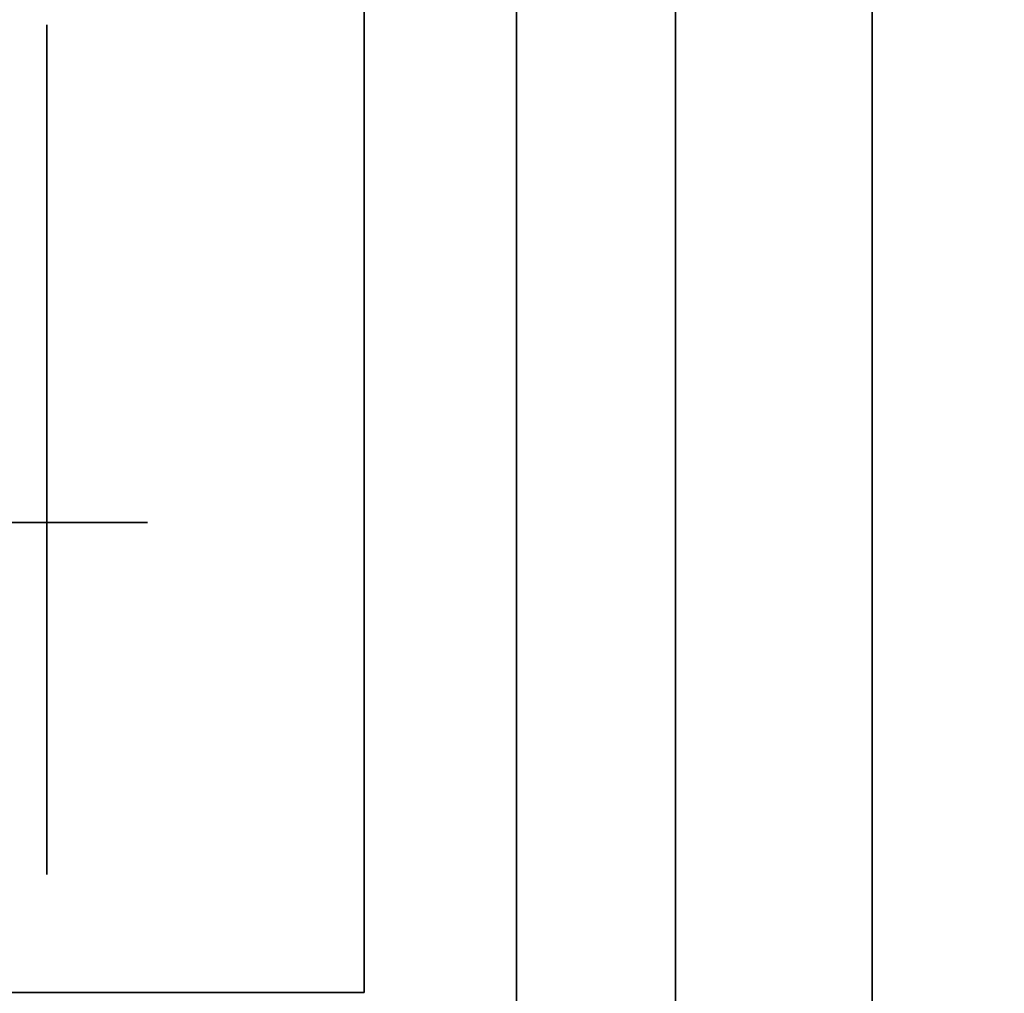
# Model space of a CAD drawing. Extents: x -1299 to -1246.9, y 2743.7 to 2747.9.
# Tile 461 of 1056: x -1285.019 to -1284.988, y 2747.8413 to 2747.872. Entities that reach past the tile are written whole.
import ezdxf

# ---------------------------------------------------------------- set-up
doc = ezdxf.new("R2010")
doc.units = 0
doc.header["$LTSCALE"] = 150
doc.header["$MEASUREMENT"] = 0
doc.layers.add('3DFACE_BOLT', color=7, linetype='CONTINUOUS')
doc.layers.add('3DFACE_SHAPE', color=7, linetype='CONTINUOUS')

msp = doc.modelspace()

# ---------------------------------------------------------------- linework, layer by layer
at = {"layer": '3DFACE_BOLT', "color": 1}
for points, invisible_edges in [([(-1285.018119, 2747.865136, 0.056417), (-1285.018119, 2747.871824, 0.068), (-1285.008119, 2747.865136, 0.056417)], 14), ([(-1285.008119, 2747.865136, 0.056417), (-1285.018119, 2747.871824, 0.068), (-1285.008119, 2747.871824, 0.068)], 3), ([(-1285.018119, 2747.871824, 0.068), (-1285.018119, 2747.865136, 0.079583), (-1285.008119, 2747.871824, 0.068)], 14), ([(-1285.008119, 2747.871824, 0.068), (-1285.018119, 2747.865136, 0.079583), (-1285.008119, 2747.865136, 0.079583)], 3), ([(-1285.018119, 2747.865136, 0.079583), (-1285.018119, 2747.871824, 0.068), (-1285.018119, 2747.865136, 0.056417)], 12), ([(-1285.018119, 2747.865136, 0.126417), (-1285.018119, 2747.871824, 0.138), (-1285.008119, 2747.865136, 0.126417)], 14), ([(-1285.008119, 2747.865136, 0.126417), (-1285.018119, 2747.871824, 0.138), (-1285.008119, 2747.871824, 0.138)], 3), ([(-1285.018119, 2747.871824, 0.138), (-1285.018119, 2747.865136, 0.149583), (-1285.008119, 2747.871824, 0.138)], 14), ([(-1285.008119, 2747.871824, 0.138), (-1285.018119, 2747.865136, 0.149583), (-1285.008119, 2747.865136, 0.149583)], 3), ([(-1285.018119, 2747.865136, 0.149583), (-1285.018119, 2747.871824, 0.138), (-1285.018119, 2747.865136, 0.126417)], 12), ([(-1285.008119, 2747.865136, 0.056417), (-1285.008119, 2747.871824, 0.068), (-1285.008119, 2747.865136, 0.079583)], 12), ([(-1285.008119, 2747.865136, 0.126417), (-1285.008119, 2747.871824, 0.138), (-1285.008119, 2747.865136, 0.149583)], 12), ([(-1285.008119, 2747.866057, 0.065528), (-1285.008119, 2747.866449, 0.068), (-1284.958119, 2747.866057, 0.065528)], 14), ([(-1284.958119, 2747.866057, 0.065528), (-1285.008119, 2747.866449, 0.068), (-1284.958119, 2747.866449, 0.068)], 3), ([(-1285.008119, 2747.866449, 0.068), (-1285.008119, 2747.866057, 0.070472), (-1284.958119, 2747.866449, 0.068)], 14), ([(-1284.958119, 2747.866449, 0.068), (-1285.008119, 2747.866057, 0.070472), (-1284.958119, 2747.866057, 0.070472)], 3), ([(-1285.008119, 2747.866057, 0.070472), (-1285.008119, 2747.866449, 0.068), (-1285.008119, 2747.866057, 0.065528)], 12), ([(-1285.008119, 2747.866057, 0.135528), (-1285.008119, 2747.866449, 0.138), (-1284.958119, 2747.866057, 0.135528)], 14), ([(-1284.958119, 2747.866057, 0.135528), (-1285.008119, 2747.866449, 0.138), (-1284.958119, 2747.866449, 0.138)], 3), ([(-1285.008119, 2747.866449, 0.138), (-1285.008119, 2747.866057, 0.140472), (-1284.958119, 2747.866449, 0.138)], 14), ([(-1284.958119, 2747.866449, 0.138), (-1285.008119, 2747.866057, 0.140472), (-1284.958119, 2747.866057, 0.140472)], 3), ([(-1285.008119, 2747.866057, 0.140472), (-1285.008119, 2747.866449, 0.138), (-1285.008119, 2747.866057, 0.135528)], 12), ([(-1285.008119, 2747.864921, 0.063298), (-1285.008119, 2747.866057, 0.065528), (-1284.958119, 2747.864921, 0.063298)], 14), ([(-1284.958119, 2747.864921, 0.063298), (-1285.008119, 2747.866057, 0.065528), (-1284.958119, 2747.866057, 0.065528)], 3), ([(-1285.008119, 2747.866057, 0.070472), (-1285.008119, 2747.864921, 0.072702), (-1284.958119, 2747.866057, 0.070472)], 14), ([(-1284.958119, 2747.866057, 0.070472), (-1285.008119, 2747.864921, 0.072702), (-1284.958119, 2747.864921, 0.072702)], 3), ([(-1285.008119, 2747.864921, 0.072702), (-1285.008119, 2747.866057, 0.070472), (-1285.008119, 2747.864921, 0.063298)], 14), ([(-1285.008119, 2747.864921, 0.063298), (-1285.008119, 2747.866057, 0.070472), (-1285.008119, 2747.866057, 0.065528)], 3), ([(-1285.008119, 2747.864921, 0.133298), (-1285.008119, 2747.866057, 0.135528), (-1284.958119, 2747.864921, 0.133298)], 14), ([(-1284.958119, 2747.864921, 0.133298), (-1285.008119, 2747.866057, 0.135528), (-1284.958119, 2747.866057, 0.135528)], 3), ([(-1285.008119, 2747.866057, 0.140472), (-1285.008119, 2747.864921, 0.142702), (-1284.958119, 2747.866057, 0.140472)], 14), ([(-1284.958119, 2747.866057, 0.140472), (-1285.008119, 2747.864921, 0.142702), (-1284.958119, 2747.864921, 0.142702)], 3), ([(-1285.008119, 2747.864921, 0.142702), (-1285.008119, 2747.866057, 0.140472), (-1285.008119, 2747.864921, 0.133298)], 14), ([(-1285.008119, 2747.864921, 0.133298), (-1285.008119, 2747.866057, 0.140472), (-1285.008119, 2747.866057, 0.135528)], 3), ([(-1285.018119, 2747.851761, 0.056417), (-1285.018119, 2747.865136, 0.056417), (-1285.008119, 2747.851761, 0.056417)], 14), ([(-1285.008119, 2747.851761, 0.056417), (-1285.018119, 2747.865136, 0.056417), (-1285.008119, 2747.865136, 0.056417)], 3), ([(-1285.018119, 2747.865136, 0.079583), (-1285.018119, 2747.851761, 0.079583), (-1285.008119, 2747.865136, 0.079583)], 14), ([(-1285.008119, 2747.865136, 0.079583), (-1285.018119, 2747.851761, 0.079583), (-1285.008119, 2747.851761, 0.079583)], 3), ([(-1285.018119, 2747.851761, 0.079583), (-1285.018119, 2747.865136, 0.079583), (-1285.018119, 2747.851761, 0.056417)], 14), ([(-1285.018119, 2747.851761, 0.056417), (-1285.018119, 2747.865136, 0.079583), (-1285.018119, 2747.865136, 0.056417)], 3), ([(-1285.018119, 2747.851761, 0.126417), (-1285.018119, 2747.865136, 0.126417), (-1285.008119, 2747.851761, 0.126417)], 14), ([(-1285.008119, 2747.851761, 0.126417), (-1285.018119, 2747.865136, 0.126417), (-1285.008119, 2747.865136, 0.126417)], 3), ([(-1285.018119, 2747.865136, 0.149583), (-1285.018119, 2747.851761, 0.149583), (-1285.008119, 2747.865136, 0.149583)], 14), ([(-1285.008119, 2747.865136, 0.149583), (-1285.018119, 2747.851761, 0.149583), (-1285.008119, 2747.851761, 0.149583)], 3), ([(-1285.018119, 2747.851761, 0.149583), (-1285.018119, 2747.865136, 0.149583), (-1285.018119, 2747.851761, 0.126417)], 14), ([(-1285.018119, 2747.851761, 0.126417), (-1285.018119, 2747.865136, 0.149583), (-1285.018119, 2747.865136, 0.126417)], 3), ([(-1285.008119, 2747.851761, 0.056417), (-1285.008119, 2747.865136, 0.056417), (-1285.008119, 2747.851761, 0.079583)], 14), ([(-1285.008119, 2747.851761, 0.079583), (-1285.008119, 2747.865136, 0.056417), (-1285.008119, 2747.865136, 0.079583)], 3), ([(-1285.008119, 2747.851761, 0.126417), (-1285.008119, 2747.865136, 0.126417), (-1285.008119, 2747.851761, 0.149583)], 14), ([(-1285.008119, 2747.851761, 0.149583), (-1285.008119, 2747.865136, 0.126417), (-1285.008119, 2747.865136, 0.149583)], 3), ([(-1285.008119, 2747.863151, 0.061528), (-1285.008119, 2747.864921, 0.063298), (-1284.958119, 2747.863151, 0.061528)], 14), ([(-1284.958119, 2747.863151, 0.061528), (-1285.008119, 2747.864921, 0.063298), (-1284.958119, 2747.864921, 0.063298)], 3), ([(-1285.008119, 2747.864921, 0.072702), (-1285.008119, 2747.863151, 0.074472), (-1284.958119, 2747.864921, 0.072702)], 14), ([(-1284.958119, 2747.864921, 0.072702), (-1285.008119, 2747.863151, 0.074472), (-1284.958119, 2747.863151, 0.074472)], 3), ([(-1285.008119, 2747.863151, 0.074472), (-1285.008119, 2747.864921, 0.072702), (-1285.008119, 2747.863151, 0.061528)], 14), ([(-1285.008119, 2747.863151, 0.061528), (-1285.008119, 2747.864921, 0.072702), (-1285.008119, 2747.864921, 0.063298)], 3), ([(-1285.008119, 2747.863151, 0.131528), (-1285.008119, 2747.864921, 0.133298), (-1284.958119, 2747.863151, 0.131528)], 14), ([(-1284.958119, 2747.863151, 0.131528), (-1285.008119, 2747.864921, 0.133298), (-1284.958119, 2747.864921, 0.133298)], 3), ([(-1285.008119, 2747.864921, 0.142702), (-1285.008119, 2747.863151, 0.144472), (-1284.958119, 2747.864921, 0.142702)], 14), ([(-1284.958119, 2747.864921, 0.142702), (-1285.008119, 2747.863151, 0.144472), (-1284.958119, 2747.863151, 0.144472)], 3), ([(-1285.008119, 2747.863151, 0.144472), (-1285.008119, 2747.864921, 0.142702), (-1285.008119, 2747.863151, 0.131528)], 14), ([(-1285.008119, 2747.863151, 0.131528), (-1285.008119, 2747.864921, 0.142702), (-1285.008119, 2747.864921, 0.133298)], 3), ([(-1285.008119, 2747.860921, 0.060392), (-1285.008119, 2747.863151, 0.061528), (-1284.958119, 2747.860921, 0.060392)], 14), ([(-1284.958119, 2747.860921, 0.060392), (-1285.008119, 2747.863151, 0.061528), (-1284.958119, 2747.863151, 0.061528)], 3), ([(-1285.008119, 2747.863151, 0.074472), (-1285.008119, 2747.860921, 0.075608), (-1284.958119, 2747.863151, 0.074472)], 14), ([(-1284.958119, 2747.863151, 0.074472), (-1285.008119, 2747.860921, 0.075608), (-1284.958119, 2747.860921, 0.075608)], 3), ([(-1285.008119, 2747.860921, 0.075608), (-1285.008119, 2747.863151, 0.074472), (-1285.008119, 2747.860921, 0.060392)], 14), ([(-1285.008119, 2747.860921, 0.060392), (-1285.008119, 2747.863151, 0.074472), (-1285.008119, 2747.863151, 0.061528)], 3), ([(-1285.008119, 2747.860921, 0.130392), (-1285.008119, 2747.863151, 0.131528), (-1284.958119, 2747.860921, 0.130392)], 14), ([(-1284.958119, 2747.860921, 0.130392), (-1285.008119, 2747.863151, 0.131528), (-1284.958119, 2747.863151, 0.131528)], 3), ([(-1285.008119, 2747.863151, 0.144472), (-1285.008119, 2747.860921, 0.145608), (-1284.958119, 2747.863151, 0.144472)], 14), ([(-1284.958119, 2747.863151, 0.144472), (-1285.008119, 2747.860921, 0.145608), (-1284.958119, 2747.860921, 0.145608)], 3), ([(-1285.008119, 2747.860921, 0.145608), (-1285.008119, 2747.863151, 0.144472), (-1285.008119, 2747.860921, 0.130392)], 14), ([(-1285.008119, 2747.860921, 0.130392), (-1285.008119, 2747.863151, 0.144472), (-1285.008119, 2747.863151, 0.131528)], 3), ([(-1285.008119, 2747.858449, 0.06), (-1285.008119, 2747.860921, 0.060392), (-1284.958119, 2747.858449, 0.06)], 14), ([(-1284.958119, 2747.858449, 0.06), (-1285.008119, 2747.860921, 0.060392), (-1284.958119, 2747.860921, 0.060392)], 3), ([(-1285.008119, 2747.860921, 0.075608), (-1285.008119, 2747.858449, 0.076), (-1284.958119, 2747.860921, 0.075608)], 14), ([(-1284.958119, 2747.860921, 0.075608), (-1285.008119, 2747.858449, 0.076), (-1284.958119, 2747.858449, 0.076)], 3), ([(-1285.008119, 2747.858449, 0.076), (-1285.008119, 2747.860921, 0.075608), (-1285.008119, 2747.858449, 0.06)], 14), ([(-1285.008119, 2747.858449, 0.06), (-1285.008119, 2747.860921, 0.075608), (-1285.008119, 2747.860921, 0.060392)], 3), ([(-1285.008119, 2747.858449, 0.13), (-1285.008119, 2747.860921, 0.130392), (-1284.958119, 2747.858449, 0.13)], 14), ([(-1284.958119, 2747.858449, 0.13), (-1285.008119, 2747.860921, 0.130392), (-1284.958119, 2747.860921, 0.130392)], 3), ([(-1285.008119, 2747.860921, 0.145608), (-1285.008119, 2747.858449, 0.146), (-1284.958119, 2747.860921, 0.145608)], 14), ([(-1284.958119, 2747.860921, 0.145608), (-1285.008119, 2747.858449, 0.146), (-1284.958119, 2747.858449, 0.146)], 3), ([(-1285.008119, 2747.858449, 0.146), (-1285.008119, 2747.860921, 0.145608), (-1285.008119, 2747.858449, 0.13)], 14), ([(-1285.008119, 2747.858449, 0.13), (-1285.008119, 2747.860921, 0.145608), (-1285.008119, 2747.860921, 0.130392)], 3), ([(-1285.008119, 2747.855976, 0.060392), (-1285.008119, 2747.858449, 0.06), (-1284.958119, 2747.855976, 0.060392)], 14), ([(-1284.958119, 2747.855976, 0.060392), (-1285.008119, 2747.858449, 0.06), (-1284.958119, 2747.858449, 0.06)], 3), ([(-1285.008119, 2747.858449, 0.076), (-1285.008119, 2747.855976, 0.075608), (-1284.958119, 2747.858449, 0.076)], 14), ([(-1284.958119, 2747.858449, 0.076), (-1285.008119, 2747.855976, 0.075608), (-1284.958119, 2747.855976, 0.075608)], 3), ([(-1285.008119, 2747.855976, 0.075608), (-1285.008119, 2747.858449, 0.076), (-1285.008119, 2747.855976, 0.060392)], 14), ([(-1285.008119, 2747.855976, 0.060392), (-1285.008119, 2747.858449, 0.076), (-1285.008119, 2747.858449, 0.06)], 3), ([(-1285.008119, 2747.855976, 0.130392), (-1285.008119, 2747.858449, 0.13), (-1284.958119, 2747.855976, 0.130392)], 14), ([(-1284.958119, 2747.855976, 0.130392), (-1285.008119, 2747.858449, 0.13), (-1284.958119, 2747.858449, 0.13)], 3), ([(-1285.008119, 2747.858449, 0.146), (-1285.008119, 2747.855976, 0.145608), (-1284.958119, 2747.858449, 0.146)], 14), ([(-1284.958119, 2747.858449, 0.146), (-1285.008119, 2747.855976, 0.145608), (-1284.958119, 2747.855976, 0.145608)], 3), ([(-1285.008119, 2747.855976, 0.145608), (-1285.008119, 2747.858449, 0.146), (-1285.008119, 2747.855976, 0.130392)], 14), ([(-1285.008119, 2747.855976, 0.130392), (-1285.008119, 2747.858449, 0.146), (-1285.008119, 2747.858449, 0.13)], 3), ([(-1285.014944, 2747.841349, 0.068), (-1285.021631, 2747.841349, 0.056417), (-1285.014944, 2747.856149, 0.068)], 14), ([(-1285.014944, 2747.856149, 0.068), (-1285.021631, 2747.841349, 0.056417), (-1285.021631, 2747.856149, 0.056417)], 3), ([(-1285.021631, 2747.841349, 0.079583), (-1285.014944, 2747.841349, 0.068), (-1285.021631, 2747.856149, 0.079583)], 14), ([(-1285.021631, 2747.856149, 0.079583), (-1285.014944, 2747.841349, 0.068), (-1285.014944, 2747.856149, 0.068)], 3), ([(-1285.014944, 2747.856149, 0.068), (-1285.021631, 2747.856149, 0.056417), (-1285.021631, 2747.856149, 0.079583)], 2), ([(-1285.014944, 2747.841349, 0.138), (-1285.021631, 2747.841349, 0.126417), (-1285.014944, 2747.856149, 0.138)], 14), ([(-1285.014944, 2747.856149, 0.138), (-1285.021631, 2747.841349, 0.126417), (-1285.021631, 2747.856149, 0.126417)], 3), ([(-1285.021631, 2747.841349, 0.149583), (-1285.014944, 2747.841349, 0.138), (-1285.021631, 2747.856149, 0.149583)], 14), ([(-1285.021631, 2747.856149, 0.149583), (-1285.014944, 2747.841349, 0.138), (-1285.014944, 2747.856149, 0.138)], 3), ([(-1285.014944, 2747.856149, 0.138), (-1285.021631, 2747.856149, 0.126417), (-1285.021631, 2747.856149, 0.149583)], 2), ([(-1285.008119, 2747.853746, 0.061528), (-1285.008119, 2747.855976, 0.060392), (-1284.958119, 2747.853746, 0.061528)], 14), ([(-1284.958119, 2747.853746, 0.061528), (-1285.008119, 2747.855976, 0.060392), (-1284.958119, 2747.855976, 0.060392)], 3), ([(-1285.008119, 2747.855976, 0.075608), (-1285.008119, 2747.853746, 0.074472), (-1284.958119, 2747.855976, 0.075608)], 14), ([(-1284.958119, 2747.855976, 0.075608), (-1285.008119, 2747.853746, 0.074472), (-1284.958119, 2747.853746, 0.074472)], 3), ([(-1285.008119, 2747.853746, 0.074472), (-1285.008119, 2747.855976, 0.075608), (-1285.008119, 2747.853746, 0.061528)], 14), ([(-1285.008119, 2747.853746, 0.061528), (-1285.008119, 2747.855976, 0.075608), (-1285.008119, 2747.855976, 0.060392)], 3), ([(-1285.008119, 2747.853746, 0.131528), (-1285.008119, 2747.855976, 0.130392), (-1284.958119, 2747.853746, 0.131528)], 14), ([(-1284.958119, 2747.853746, 0.131528), (-1285.008119, 2747.855976, 0.130392), (-1284.958119, 2747.855976, 0.130392)], 3), ([(-1285.008119, 2747.855976, 0.145608), (-1285.008119, 2747.853746, 0.144472), (-1284.958119, 2747.855976, 0.145608)], 14), ([(-1284.958119, 2747.855976, 0.145608), (-1285.008119, 2747.853746, 0.144472), (-1284.958119, 2747.853746, 0.144472)], 3), ([(-1285.008119, 2747.853746, 0.144472), (-1285.008119, 2747.855976, 0.145608), (-1285.008119, 2747.853746, 0.131528)], 14), ([(-1285.008119, 2747.853746, 0.131528), (-1285.008119, 2747.855976, 0.145608), (-1285.008119, 2747.855976, 0.130392)], 3), ([(-1285.008119, 2747.851976, 0.063298), (-1285.008119, 2747.853746, 0.061528), (-1284.958119, 2747.851976, 0.063298)], 14), ([(-1284.958119, 2747.851976, 0.063298), (-1285.008119, 2747.853746, 0.061528), (-1284.958119, 2747.853746, 0.061528)], 3), ([(-1285.008119, 2747.853746, 0.074472), (-1285.008119, 2747.851976, 0.072702), (-1284.958119, 2747.853746, 0.074472)], 14), ([(-1284.958119, 2747.853746, 0.074472), (-1285.008119, 2747.851976, 0.072702), (-1284.958119, 2747.851976, 0.072702)], 3), ([(-1285.008119, 2747.851976, 0.072702), (-1285.008119, 2747.853746, 0.074472), (-1285.008119, 2747.851976, 0.063298)], 14), ([(-1285.008119, 2747.851976, 0.063298), (-1285.008119, 2747.853746, 0.074472), (-1285.008119, 2747.853746, 0.061528)], 3), ([(-1285.008119, 2747.851976, 0.133298), (-1285.008119, 2747.853746, 0.131528), (-1284.958119, 2747.851976, 0.133298)], 14), ([(-1284.958119, 2747.851976, 0.133298), (-1285.008119, 2747.853746, 0.131528), (-1284.958119, 2747.853746, 0.131528)], 3), ([(-1285.008119, 2747.853746, 0.144472), (-1285.008119, 2747.851976, 0.142702), (-1284.958119, 2747.853746, 0.144472)], 14), ([(-1284.958119, 2747.853746, 0.144472), (-1285.008119, 2747.851976, 0.142702), (-1284.958119, 2747.851976, 0.142702)], 3), ([(-1285.008119, 2747.851976, 0.142702), (-1285.008119, 2747.853746, 0.144472), (-1285.008119, 2747.851976, 0.133298)], 14), ([(-1285.008119, 2747.851976, 0.133298), (-1285.008119, 2747.853746, 0.144472), (-1285.008119, 2747.853746, 0.131528)], 3), ([(-1285.008119, 2747.85084, 0.065528), (-1285.008119, 2747.851976, 0.063298), (-1284.958119, 2747.85084, 0.065528)], 14), ([(-1284.958119, 2747.85084, 0.065528), (-1285.008119, 2747.851976, 0.063298), (-1284.958119, 2747.851976, 0.063298)], 3), ([(-1285.008119, 2747.851976, 0.072702), (-1285.008119, 2747.85084, 0.070472), (-1284.958119, 2747.851976, 0.072702)], 14), ([(-1284.958119, 2747.851976, 0.072702), (-1285.008119, 2747.85084, 0.070472), (-1284.958119, 2747.85084, 0.070472)], 3), ([(-1285.008119, 2747.85084, 0.070472), (-1285.008119, 2747.851976, 0.072702), (-1285.008119, 2747.85084, 0.065528)], 14), ([(-1285.008119, 2747.85084, 0.065528), (-1285.008119, 2747.851976, 0.072702), (-1285.008119, 2747.851976, 0.063298)], 3), ([(-1285.008119, 2747.85084, 0.135528), (-1285.008119, 2747.851976, 0.133298), (-1284.958119, 2747.85084, 0.135528)], 14), ([(-1284.958119, 2747.85084, 0.135528), (-1285.008119, 2747.851976, 0.133298), (-1284.958119, 2747.851976, 0.133298)], 3), ([(-1285.008119, 2747.851976, 0.142702), (-1285.008119, 2747.85084, 0.140472), (-1284.958119, 2747.851976, 0.142702)], 14), ([(-1284.958119, 2747.851976, 0.142702), (-1285.008119, 2747.85084, 0.140472), (-1284.958119, 2747.85084, 0.140472)], 3), ([(-1285.008119, 2747.85084, 0.140472), (-1285.008119, 2747.851976, 0.142702), (-1285.008119, 2747.85084, 0.135528)], 14), ([(-1285.008119, 2747.85084, 0.135528), (-1285.008119, 2747.851976, 0.142702), (-1285.008119, 2747.851976, 0.133298)], 3), ([(-1285.018119, 2747.845074, 0.068), (-1285.018119, 2747.851761, 0.056417), (-1285.008119, 2747.845074, 0.068)], 14), ([(-1285.008119, 2747.845074, 0.068), (-1285.018119, 2747.851761, 0.056417), (-1285.008119, 2747.851761, 0.056417)], 3), ([(-1285.018119, 2747.851761, 0.079583), (-1285.018119, 2747.845074, 0.068), (-1285.008119, 2747.851761, 0.079583)], 14), ([(-1285.008119, 2747.851761, 0.079583), (-1285.018119, 2747.845074, 0.068), (-1285.008119, 2747.845074, 0.068)], 3), ([(-1285.018119, 2747.845074, 0.068), (-1285.018119, 2747.851761, 0.079583), (-1285.018119, 2747.851761, 0.056417)], 2), ([(-1285.018119, 2747.845074, 0.138), (-1285.018119, 2747.851761, 0.126417), (-1285.008119, 2747.845074, 0.138)], 14), ([(-1285.008119, 2747.845074, 0.138), (-1285.018119, 2747.851761, 0.126417), (-1285.008119, 2747.851761, 0.126417)], 3), ([(-1285.018119, 2747.851761, 0.149583), (-1285.018119, 2747.845074, 0.138), (-1285.008119, 2747.851761, 0.149583)], 14), ([(-1285.008119, 2747.851761, 0.149583), (-1285.018119, 2747.845074, 0.138), (-1285.008119, 2747.845074, 0.138)], 3), ([(-1285.018119, 2747.845074, 0.138), (-1285.018119, 2747.851761, 0.149583), (-1285.018119, 2747.851761, 0.126417)], 2), ([(-1285.008119, 2747.845074, 0.068), (-1285.008119, 2747.851761, 0.056417), (-1285.008119, 2747.851761, 0.079583)], 2), ([(-1285.008119, 2747.845074, 0.138), (-1285.008119, 2747.851761, 0.126417), (-1285.008119, 2747.851761, 0.149583)], 2), ([(-1285.008119, 2747.850449, 0.068), (-1285.008119, 2747.85084, 0.065528), (-1284.958119, 2747.850449, 0.068)], 14), ([(-1284.958119, 2747.850449, 0.068), (-1285.008119, 2747.85084, 0.065528), (-1284.958119, 2747.85084, 0.065528)], 3), ([(-1285.008119, 2747.85084, 0.070472), (-1285.008119, 2747.850449, 0.068), (-1284.958119, 2747.85084, 0.070472)], 14), ([(-1284.958119, 2747.85084, 0.070472), (-1285.008119, 2747.850449, 0.068), (-1284.958119, 2747.850449, 0.068)], 3), ([(-1285.008119, 2747.850449, 0.068), (-1285.008119, 2747.85084, 0.070472), (-1285.008119, 2747.85084, 0.065528)], 2), ([(-1285.008119, 2747.850449, 0.138), (-1285.008119, 2747.85084, 0.135528), (-1284.958119, 2747.850449, 0.138)], 14), ([(-1284.958119, 2747.850449, 0.138), (-1285.008119, 2747.85084, 0.135528), (-1284.958119, 2747.85084, 0.135528)], 3), ([(-1285.008119, 2747.85084, 0.140472), (-1285.008119, 2747.850449, 0.138), (-1284.958119, 2747.85084, 0.140472)], 14), ([(-1284.958119, 2747.85084, 0.140472), (-1285.008119, 2747.850449, 0.138), (-1284.958119, 2747.850449, 0.138)], 3), ([(-1285.008119, 2747.850449, 0.138), (-1285.008119, 2747.85084, 0.140472), (-1285.008119, 2747.85084, 0.135528)], 2), ([(-1285.014944, 2747.841349, 0.068), (-1285.021631, 2747.841349, 0.079583), (-1285.021631, 2747.841349, 0.056417)], 2), ([(-1285.014944, 2747.841349, 0.138), (-1285.021631, 2747.841349, 0.149583), (-1285.021631, 2747.841349, 0.126417)], 2)]:
    msp.add_3dface(points, dxfattribs=dict(at, invisible_edges=invisible_edges))
at = {"layer": '3DFACE_SHAPE', "color": 13}
for points, invisible_edges in [([(-1285.008119, 2747.858449, 0.033), (-1285.008119, 2747.864459, 0.06199), (-1285.008119, 2747.887549, 0.033)], 15), ([(-1285.008119, 2747.864459, 0.06199), (-1285.008119, 2747.866949, 0.068), (-1285.008119, 2747.887549, 0.033)], 14), ([(-1285.008119, 2747.887549, 0.033), (-1285.008119, 2747.866949, 0.068), (-1285.008119, 2747.864459, 0.07401)], 13), ([(-1285.008119, 2747.864459, 0.07401), (-1285.008119, 2747.866949, 0.138), (-1285.008119, 2747.887549, 0.033)], 15), ([(-1285.008119, 2747.866949, 0.138), (-1285.008119, 2747.887549, 0.173), (-1285.008119, 2747.887549, 0.033)], 13), ([(-1285.008119, 2747.866949, 0.138), (-1285.008119, 2747.864459, 0.14401), (-1285.008119, 2747.887549, 0.173)], 14), ([(-1285.008119, 2747.887549, 0.173), (-1285.008119, 2747.864459, 0.14401), (-1285.008119, 2747.841349, 0.173)], 3), ([(-1285.003319, 2747.836549, 0.033), (-1285.008119, 2747.858449, 0.033), (-1285.003319, 2747.887549, 0.033)], 3), ([(-1285.008119, 2747.858449, 0.033), (-1285.008119, 2747.887549, 0.033), (-1285.003319, 2747.887549, 0.033)], 12), ([(-1285.008119, 2747.887549, 0.173), (-1285.008119, 2747.841349, 0.173), (-1285.003319, 2747.887549, 0.173)], 2), ([(-1285.003319, 2747.887549, 0.173), (-1285.008119, 2747.841349, 0.173), (-1285.003319, 2747.836549, 0.173)], 3), ([(-1285.003319, 2747.866949, 0.068), (-1285.003319, 2747.864459, 0.06199), (-1285.003319, 2747.887549, 0.068)], 14), ([(-1285.003319, 2747.864459, 0.06199), (-1285.003319, 2747.858449, 0.0595), (-1285.003319, 2747.887549, 0.068)], 14), ([(-1285.003319, 2747.887549, 0.068), (-1285.003319, 2747.858449, 0.0595), (-1285.003319, 2747.887549, 0.033)], 15), ([(-1285.003319, 2747.858449, 0.0595), (-1285.003319, 2747.852438, 0.06199), (-1285.003319, 2747.887549, 0.033)], 14), ([(-1285.003319, 2747.887549, 0.033), (-1285.003319, 2747.852438, 0.06199), (-1285.003319, 2747.836549, 0.033)], 3), ([(-1285.003319, 2747.836549, 0.173), (-1285.003319, 2747.864459, 0.14401), (-1285.003319, 2747.887549, 0.173)], 3), ([(-1285.003319, 2747.864459, 0.14401), (-1285.003319, 2747.887549, 0.138), (-1285.003319, 2747.887549, 0.173)], 13), ([(-1285.003319, 2747.864459, 0.14401), (-1285.003319, 2747.866949, 0.138), (-1285.003319, 2747.887549, 0.138)], 14), ([(-1285.003319, 2747.866949, 0.068), (-1285.003319, 2747.887549, 0.068), (-1285.003319, 2747.864459, 0.13199)], 15), ([(-1285.003319, 2747.864459, 0.13199), (-1285.003319, 2747.887549, 0.068), (-1285.003319, 2747.866949, 0.138)], 3), ([(-1285.003319, 2747.887549, 0.068), (-1285.003319, 2747.887549, 0.138), (-1285.003319, 2747.866949, 0.138)], 14), ([(-1285.046219, 2747.884449, 0.206), (-1285.046219, 2746.946449, 0.206), (-1284.944219, 2747.884449, 0.206)], 2), ([(-1285.046219, 2746.946449, 0.206), (-1284.944219, 2746.946449, 0.206), (-1284.944219, 2747.884449, 0.206)], 12), ([(-1284.998319, 2747.884449, 0.198), (-1284.998319, 2746.946449, 0.198), (-1285.046219, 2747.884449, 0.198)], 2), ([(-1284.998319, 2746.946449, 0.198), (-1285.046219, 2746.946449, 0.198), (-1285.046219, 2747.884449, 0.198)], 12), ([(-1285.046219, 2747.884449, 0.008), (-1285.046219, 2746.946449, 0.008), (-1284.998319, 2747.884449, 0.008)], 2), ([(-1285.046219, 2746.946449, 0.008), (-1284.998319, 2746.946449, 0.008), (-1284.998319, 2747.884449, 0.008)], 12), ([(-1284.944219, 2747.884449), (-1284.944219, 2746.946449), (-1285.046219, 2747.884449)], 2), ([(-1284.944219, 2746.946449), (-1285.046219, 2746.946449), (-1285.046219, 2747.884449)], 12), ([(-1284.998319, 2747.866949, 0.138), (-1284.998319, 2747.864459, 0.14401), (-1284.998319, 2747.884449, 0.138)], 14), ([(-1284.998319, 2747.884449, 0.138), (-1284.998319, 2747.864459, 0.14401), (-1284.998319, 2747.884449, 0.198)], 15), ([(-1284.998319, 2747.864459, 0.14401), (-1284.998319, 2747.858449, 0.1465), (-1284.998319, 2747.884449, 0.198)], 14), ([(-1284.998319, 2747.884449, 0.198), (-1284.998319, 2747.858449, 0.1465), (-1284.998319, 2747.808449, 0.1465)], 15), ([(-1284.998319, 2746.966449, 0.1465), (-1284.998319, 2747.884449, 0.198), (-1284.998319, 2747.808449, 0.1465)], 15), ([(-1284.998319, 2747.884449, 0.198), (-1284.998319, 2746.966449, 0.1465), (-1284.998319, 2746.946449, 0.198)], 3), ([(-1284.998319, 2747.808449, 0.0595), (-1284.998319, 2747.884449, 0.008), (-1284.998319, 2746.946449, 0.008)], 13), ([(-1284.998319, 2747.858449, 0.0595), (-1284.998319, 2747.884449, 0.008), (-1284.998319, 2747.808449, 0.0595)], 15), ([(-1284.998319, 2747.858449, 0.0595), (-1284.998319, 2747.864459, 0.06199), (-1284.998319, 2747.884449, 0.008)], 14), ([(-1284.998319, 2747.884449, 0.008), (-1284.998319, 2747.864459, 0.06199), (-1284.998319, 2747.884449, 0.068)], 3), ([(-1284.998319, 2747.864459, 0.06199), (-1284.998319, 2747.866949, 0.068), (-1284.998319, 2747.884449, 0.068)], 14), ([(-1284.998319, 2747.866949, 0.138), (-1284.998319, 2747.884449, 0.138), (-1284.998319, 2747.864459, 0.07401)], 15), ([(-1284.998319, 2747.864459, 0.07401), (-1284.998319, 2747.884449, 0.138), (-1284.998319, 2747.866949, 0.068)], 3), ([(-1284.998319, 2747.884449, 0.138), (-1284.998319, 2747.884449, 0.068), (-1284.998319, 2747.866949, 0.068)], 14), ([(-1284.992119, 2747.858449, 0.198), (-1284.992119, 2747.864459, 0.14401), (-1284.992119, 2747.884449, 0.198)], 15), ([(-1284.992119, 2747.864459, 0.14401), (-1284.992119, 2747.866949, 0.138), (-1284.992119, 2747.884449, 0.198)], 14), ([(-1284.992119, 2747.884449, 0.198), (-1284.992119, 2747.866949, 0.138), (-1284.992119, 2747.884449, 0.008)], 3), ([(-1284.992119, 2747.866949, 0.138), (-1284.992119, 2747.864459, 0.13199), (-1284.992119, 2747.884449, 0.008)], 14), ([(-1284.992119, 2747.866949, 0.068), (-1284.992119, 2747.884449, 0.008), (-1284.992119, 2747.864459, 0.13199)], 15), ([(-1284.992119, 2747.866949, 0.068), (-1284.992119, 2747.864459, 0.06199), (-1284.992119, 2747.884449, 0.008)], 14), ([(-1284.992119, 2747.864459, 0.06199), (-1284.992119, 2747.858449, 0.0595), (-1284.992119, 2747.884449, 0.008)], 14), ([(-1284.992119, 2747.808449, 0.0595), (-1284.992119, 2747.884449, 0.008), (-1284.992119, 2747.858449, 0.0595)], 15), ([(-1284.992119, 2747.808449, 0.0595), (-1284.992119, 2746.966449, 0.0595), (-1284.992119, 2747.884449, 0.008)], 15), ([(-1284.992119, 2746.966449, 0.0595), (-1284.992119, 2746.946449, 0.008), (-1284.992119, 2747.884449, 0.008)], 13), ([(-1284.992119, 2747.884449, 0.008), (-1284.992119, 2746.946449, 0.008), (-1284.944219, 2747.884449, 0.008)], 2), ([(-1284.992119, 2746.946449, 0.008), (-1284.944219, 2746.946449, 0.008), (-1284.944219, 2747.884449, 0.008)], 12), ([(-1284.992119, 2747.884449, 0.198), (-1284.944219, 2747.884449, 0.198), (-1284.992119, 2747.858449, 0.198)], 2), ([(-1284.944219, 2747.884449, 0.198), (-1284.944219, 2746.946449, 0.198), (-1284.992119, 2747.858449, 0.198)], 14), ([(-1285.008119, 2747.864459, 0.13199), (-1285.008119, 2747.866949, 0.138), (-1285.008119, 2747.864459, 0.07401)], 14), ([(-1285.008119, 2747.864459, 0.06199), (-1285.003319, 2747.864459, 0.06199), (-1285.008119, 2747.866949, 0.068)], 3), ([(-1285.003319, 2747.864459, 0.06199), (-1285.003319, 2747.866949, 0.068), (-1285.008119, 2747.866949, 0.068)], 14), ([(-1285.008119, 2747.866949, 0.068), (-1285.003319, 2747.866949, 0.068), (-1285.008119, 2747.864459, 0.07401)], 3), ([(-1285.003319, 2747.866949, 0.068), (-1285.003319, 2747.864459, 0.07401), (-1285.008119, 2747.864459, 0.07401)], 14), ([(-1285.008119, 2747.864459, 0.13199), (-1285.003319, 2747.864459, 0.13199), (-1285.008119, 2747.866949, 0.138)], 3), ([(-1285.003319, 2747.864459, 0.13199), (-1285.003319, 2747.866949, 0.138), (-1285.008119, 2747.866949, 0.138)], 14), ([(-1285.008119, 2747.866949, 0.138), (-1285.003319, 2747.866949, 0.138), (-1285.008119, 2747.864459, 0.14401)], 3), ([(-1285.003319, 2747.866949, 0.138), (-1285.003319, 2747.864459, 0.14401), (-1285.008119, 2747.864459, 0.14401)], 14), ([(-1285.003319, 2747.864459, 0.07401), (-1285.003319, 2747.866949, 0.068), (-1285.003319, 2747.864459, 0.13199)], 14), ([(-1284.998319, 2747.866949, 0.068), (-1284.992119, 2747.866949, 0.068), (-1284.998319, 2747.864459, 0.07401)], 3), ([(-1284.992119, 2747.866949, 0.068), (-1284.992119, 2747.864459, 0.07401), (-1284.998319, 2747.864459, 0.07401)], 14), ([(-1284.998319, 2747.864459, 0.06199), (-1284.992119, 2747.864459, 0.06199), (-1284.998319, 2747.866949, 0.068)], 3), ([(-1284.992119, 2747.864459, 0.06199), (-1284.992119, 2747.866949, 0.068), (-1284.998319, 2747.866949, 0.068)], 14), ([(-1284.998319, 2747.866949, 0.138), (-1284.992119, 2747.866949, 0.138), (-1284.998319, 2747.864459, 0.14401)], 3), ([(-1284.992119, 2747.866949, 0.138), (-1284.992119, 2747.864459, 0.14401), (-1284.998319, 2747.864459, 0.14401)], 14), ([(-1284.998319, 2747.864459, 0.13199), (-1284.992119, 2747.864459, 0.13199), (-1284.998319, 2747.866949, 0.138)], 3), ([(-1284.992119, 2747.864459, 0.13199), (-1284.992119, 2747.866949, 0.138), (-1284.998319, 2747.866949, 0.138)], 14), ([(-1284.998319, 2747.864459, 0.13199), (-1284.998319, 2747.866949, 0.138), (-1284.998319, 2747.864459, 0.07401)], 14), ([(-1284.992119, 2747.864459, 0.07401), (-1284.992119, 2747.866949, 0.068), (-1284.992119, 2747.858449, 0.1295)], 14), ([(-1284.992119, 2747.858449, 0.1295), (-1284.992119, 2747.866949, 0.068), (-1284.992119, 2747.864459, 0.13199)], 15), ([(-1285.008119, 2747.858449, 0.0595), (-1285.008119, 2747.864459, 0.06199), (-1285.008119, 2747.858449, 0.033)], 14), ([(-1285.008119, 2747.864459, 0.14401), (-1285.008119, 2747.858449, 0.1465), (-1285.008119, 2747.841349, 0.173)], 14), ([(-1285.008119, 2747.858449, 0.1295), (-1285.008119, 2747.864459, 0.13199), (-1285.008119, 2747.858449, 0.0765)], 14), ([(-1285.008119, 2747.858449, 0.0765), (-1285.008119, 2747.864459, 0.13199), (-1285.008119, 2747.864459, 0.07401)], 3), ([(-1285.008119, 2747.864459, 0.07401), (-1285.003319, 2747.864459, 0.07401), (-1285.008119, 2747.858449, 0.0765)], 3), ([(-1285.003319, 2747.864459, 0.07401), (-1285.003319, 2747.858449, 0.0765), (-1285.008119, 2747.858449, 0.0765)], 14), ([(-1285.008119, 2747.858449, 0.0595), (-1285.003319, 2747.858449, 0.0595), (-1285.008119, 2747.864459, 0.06199)], 3), ([(-1285.003319, 2747.858449, 0.0595), (-1285.003319, 2747.864459, 0.06199), (-1285.008119, 2747.864459, 0.06199)], 14), ([(-1285.008119, 2747.864459, 0.14401), (-1285.003319, 2747.864459, 0.14401), (-1285.008119, 2747.858449, 0.1465)], 3), ([(-1285.003319, 2747.864459, 0.14401), (-1285.003319, 2747.858449, 0.1465), (-1285.008119, 2747.858449, 0.1465)], 14), ([(-1285.008119, 2747.858449, 0.1295), (-1285.003319, 2747.858449, 0.1295), (-1285.008119, 2747.864459, 0.13199)], 3), ([(-1285.003319, 2747.858449, 0.1295), (-1285.003319, 2747.864459, 0.13199), (-1285.008119, 2747.864459, 0.13199)], 14), ([(-1285.003319, 2747.858449, 0.1465), (-1285.003319, 2747.864459, 0.14401), (-1285.003319, 2747.836549, 0.173)], 14), ([(-1285.003319, 2747.864459, 0.13199), (-1285.003319, 2747.858449, 0.1295), (-1285.003319, 2747.864459, 0.07401)], 14), ([(-1285.003319, 2747.858449, 0.1295), (-1285.003319, 2747.858449, 0.0765), (-1285.003319, 2747.864459, 0.07401)], 13), ([(-1284.998319, 2747.864459, 0.07401), (-1284.992119, 2747.864459, 0.07401), (-1284.998319, 2747.858449, 0.0765)], 3), ([(-1284.992119, 2747.864459, 0.07401), (-1284.992119, 2747.858449, 0.0765), (-1284.998319, 2747.858449, 0.0765)], 14), ([(-1284.998319, 2747.858449, 0.0595), (-1284.992119, 2747.858449, 0.0595), (-1284.998319, 2747.864459, 0.06199)], 3), ([(-1284.992119, 2747.858449, 0.0595), (-1284.992119, 2747.864459, 0.06199), (-1284.998319, 2747.864459, 0.06199)], 14), ([(-1284.998319, 2747.864459, 0.14401), (-1284.992119, 2747.864459, 0.14401), (-1284.998319, 2747.858449, 0.1465)], 3), ([(-1284.992119, 2747.864459, 0.14401), (-1284.992119, 2747.858449, 0.1465), (-1284.998319, 2747.858449, 0.1465)], 14), ([(-1284.998319, 2747.858449, 0.1295), (-1284.992119, 2747.858449, 0.1295), (-1284.998319, 2747.864459, 0.13199)], 3), ([(-1284.992119, 2747.858449, 0.1295), (-1284.992119, 2747.864459, 0.13199), (-1284.998319, 2747.864459, 0.13199)], 14), ([(-1284.998319, 2747.864459, 0.07401), (-1284.998319, 2747.858449, 0.0765), (-1284.998319, 2747.864459, 0.13199)], 14), ([(-1284.998319, 2747.858449, 0.0765), (-1284.998319, 2747.858449, 0.1295), (-1284.998319, 2747.864459, 0.13199)], 13), ([(-1284.992119, 2747.858449, 0.1465), (-1284.992119, 2747.864459, 0.14401), (-1284.992119, 2747.858449, 0.198)], 14), ([(-1284.992119, 2747.858449, 0.0765), (-1284.992119, 2747.864459, 0.07401), (-1284.992119, 2747.858449, 0.1295)], 14), ([(-1285.008119, 2747.841349, 0.173), (-1285.008119, 2747.858449, 0.1465), (-1285.008119, 2747.852438, 0.14401)], 13), ([(-1285.008119, 2747.841349, 0.033), (-1285.008119, 2747.852438, 0.06199), (-1285.008119, 2747.858449, 0.033)], 3), ([(-1285.008119, 2747.852438, 0.06199), (-1285.008119, 2747.858449, 0.0595), (-1285.008119, 2747.858449, 0.033)], 14), ([(-1285.008119, 2747.852438, 0.13199), (-1285.008119, 2747.858449, 0.1295), (-1285.008119, 2747.852438, 0.07401)], 14), ([(-1285.008119, 2747.852438, 0.07401), (-1285.008119, 2747.858449, 0.1295), (-1285.008119, 2747.858449, 0.0765)], 3), ([(-1285.008119, 2747.858449, 0.0765), (-1285.003319, 2747.858449, 0.0765), (-1285.008119, 2747.852438, 0.07401)], 3), ([(-1285.003319, 2747.858449, 0.0765), (-1285.003319, 2747.852438, 0.07401), (-1285.008119, 2747.852438, 0.07401)], 14), ([(-1285.008119, 2747.852438, 0.06199), (-1285.003319, 2747.852438, 0.06199), (-1285.008119, 2747.858449, 0.0595)], 3), ([(-1285.003319, 2747.852438, 0.06199), (-1285.003319, 2747.858449, 0.0595), (-1285.008119, 2747.858449, 0.0595)], 14), ([(-1285.008119, 2747.858449, 0.1465), (-1285.003319, 2747.858449, 0.1465), (-1285.008119, 2747.852438, 0.14401)], 3), ([(-1285.003319, 2747.858449, 0.1465), (-1285.003319, 2747.852438, 0.14401), (-1285.008119, 2747.852438, 0.14401)], 14), ([(-1285.008119, 2747.852438, 0.13199), (-1285.003319, 2747.852438, 0.13199), (-1285.008119, 2747.858449, 0.1295)], 3), ([(-1285.003319, 2747.852438, 0.13199), (-1285.003319, 2747.858449, 0.1295), (-1285.008119, 2747.858449, 0.1295)], 14), ([(-1285.008119, 2747.841349, 0.033), (-1285.008119, 2747.858449, 0.033), (-1285.003319, 2747.836549, 0.033)], 14), ([(-1285.003319, 2747.852438, 0.07401), (-1285.003319, 2747.858449, 0.0765), (-1285.003319, 2747.852438, 0.13199)], 14), ([(-1285.003319, 2747.858449, 0.0765), (-1285.003319, 2747.858449, 0.1295), (-1285.003319, 2747.852438, 0.13199)], 13), ([(-1285.003319, 2747.852438, 0.14401), (-1285.003319, 2747.858449, 0.1465), (-1285.003319, 2747.836549, 0.173)], 14), ([(-1284.998319, 2747.858449, 0.0765), (-1284.992119, 2747.858449, 0.0765), (-1284.998319, 2747.852438, 0.07401)], 3), ([(-1284.992119, 2747.858449, 0.0765), (-1284.992119, 2747.852438, 0.07401), (-1284.998319, 2747.852438, 0.07401)], 14), ([(-1284.998319, 2747.852438, 0.06199), (-1284.992119, 2747.852438, 0.06199), (-1284.998319, 2747.858449, 0.0595)], 3), ([(-1284.992119, 2747.852438, 0.06199), (-1284.992119, 2747.858449, 0.0595), (-1284.998319, 2747.858449, 0.0595)], 14), ([(-1284.998319, 2747.858449, 0.1465), (-1284.992119, 2747.858449, 0.1465), (-1284.998319, 2747.852438, 0.14401)], 3), ([(-1284.992119, 2747.858449, 0.1465), (-1284.992119, 2747.852438, 0.14401), (-1284.998319, 2747.852438, 0.14401)], 14), ([(-1284.998319, 2747.852438, 0.13199), (-1284.992119, 2747.852438, 0.13199), (-1284.998319, 2747.858449, 0.1295)], 3), ([(-1284.992119, 2747.852438, 0.13199), (-1284.992119, 2747.858449, 0.1295), (-1284.998319, 2747.858449, 0.1295)], 14), ([(-1284.998319, 2747.858449, 0.1465), (-1284.998319, 2747.852438, 0.14401), (-1284.998319, 2747.808449, 0.1465)], 14), ([(-1284.998319, 2747.852438, 0.06199), (-1284.998319, 2747.858449, 0.0595), (-1284.998319, 2747.814459, 0.06199)], 14), ([(-1284.998319, 2747.814459, 0.06199), (-1284.998319, 2747.858449, 0.0595), (-1284.998319, 2747.808449, 0.0595)], 3), ([(-1284.998319, 2747.852438, 0.07401), (-1284.998319, 2747.808449, 0.1295), (-1284.998319, 2747.858449, 0.0765)], 3), ([(-1284.998319, 2747.808449, 0.1295), (-1284.998319, 2747.814459, 0.13199), (-1284.998319, 2747.858449, 0.0765)], 14), ([(-1284.998319, 2747.858449, 0.0765), (-1284.998319, 2747.814459, 0.13199), (-1284.998319, 2747.858449, 0.1295)], 15), ([(-1284.998319, 2747.814459, 0.13199), (-1284.998319, 2747.852438, 0.13199), (-1284.998319, 2747.858449, 0.1295)], 13), ([(-1284.992119, 2747.852438, 0.06199), (-1284.992119, 2747.808449, 0.0595), (-1284.992119, 2747.858449, 0.0595)], 3), ([(-1284.992119, 2747.852438, 0.13199), (-1284.992119, 2747.808449, 0.0765), (-1284.992119, 2747.858449, 0.1295)], 3), ([(-1284.992119, 2747.808449, 0.0765), (-1284.992119, 2747.814459, 0.07401), (-1284.992119, 2747.858449, 0.1295)], 14), ([(-1284.992119, 2747.858449, 0.1295), (-1284.992119, 2747.814459, 0.07401), (-1284.992119, 2747.858449, 0.0765)], 15), ([(-1284.992119, 2747.814459, 0.07401), (-1284.992119, 2747.852438, 0.07401), (-1284.992119, 2747.858449, 0.0765)], 15), ([(-1284.992119, 2747.852438, 0.14401), (-1284.992119, 2747.858449, 0.1465), (-1284.992119, 2747.814459, 0.14401)], 14), ([(-1284.992119, 2747.858449, 0.1465), (-1284.992119, 2747.858449, 0.198), (-1284.992119, 2747.814459, 0.14401)], 15), ([(-1284.992119, 2747.814459, 0.14401), (-1284.992119, 2747.858449, 0.198), (-1284.992119, 2747.808449, 0.1465)], 3), ([(-1284.992119, 2747.858449, 0.198), (-1284.992119, 2747.808449, 0.198), (-1284.992119, 2747.808449, 0.1465)], 14), ([(-1284.944219, 2746.946449, 0.198), (-1284.992119, 2747.808449, 0.198), (-1284.992119, 2747.858449, 0.198)], 13), ([(-1285.008119, 2747.852438, 0.14401), (-1285.008119, 2747.849949, 0.138), (-1285.008119, 2747.841349, 0.173)], 14), ([(-1285.008119, 2747.852438, 0.07401), (-1285.008119, 2747.849949, 0.068), (-1285.008119, 2747.852438, 0.13199)], 14), ([(-1285.008119, 2747.852438, 0.13199), (-1285.008119, 2747.849949, 0.068), (-1285.008119, 2747.849949, 0.138)], 3), ([(-1285.008119, 2747.849949, 0.068), (-1285.008119, 2747.852438, 0.06199), (-1285.008119, 2747.841349, 0.033)], 14), ([(-1285.008119, 2747.852438, 0.07401), (-1285.003319, 2747.852438, 0.07401), (-1285.008119, 2747.849949, 0.068)], 3), ([(-1285.003319, 2747.852438, 0.07401), (-1285.003319, 2747.849949, 0.068), (-1285.008119, 2747.849949, 0.068)], 14), ([(-1285.008119, 2747.849949, 0.068), (-1285.003319, 2747.849949, 0.068), (-1285.008119, 2747.852438, 0.06199)], 3), ([(-1285.003319, 2747.849949, 0.068), (-1285.003319, 2747.852438, 0.06199), (-1285.008119, 2747.852438, 0.06199)], 14), ([(-1285.008119, 2747.852438, 0.14401), (-1285.003319, 2747.852438, 0.14401), (-1285.008119, 2747.849949, 0.138)], 3), ([(-1285.003319, 2747.852438, 0.14401), (-1285.003319, 2747.849949, 0.138), (-1285.008119, 2747.849949, 0.138)], 14), ([(-1285.008119, 2747.849949, 0.138), (-1285.003319, 2747.849949, 0.138), (-1285.008119, 2747.852438, 0.13199)], 3), ([(-1285.003319, 2747.849949, 0.138), (-1285.003319, 2747.852438, 0.13199), (-1285.008119, 2747.852438, 0.13199)], 14), ([(-1285.003319, 2747.852438, 0.06199), (-1285.003319, 2747.836549, 0.068), (-1285.003319, 2747.836549, 0.033)], 13), ([(-1285.003319, 2747.852438, 0.06199), (-1285.003319, 2747.849949, 0.068), (-1285.003319, 2747.836549, 0.068)], 14), ([(-1285.003319, 2747.852438, 0.13199), (-1285.003319, 2747.849949, 0.138), (-1285.003319, 2747.852438, 0.07401)], 14), ([(-1285.003319, 2747.852438, 0.07401), (-1285.003319, 2747.849949, 0.138), (-1285.003319, 2747.849949, 0.068)], 3), ([(-1285.003319, 2747.849949, 0.138), (-1285.003319, 2747.852438, 0.14401), (-1285.003319, 2747.836549, 0.173)], 14), ([(-1284.998319, 2747.852438, 0.07401), (-1284.992119, 2747.852438, 0.07401), (-1284.998319, 2747.849949, 0.068)], 3), ([(-1284.992119, 2747.852438, 0.07401), (-1284.992119, 2747.849949, 0.068), (-1284.998319, 2747.849949, 0.068)], 14), ([(-1284.998319, 2747.849949, 0.068), (-1284.992119, 2747.849949, 0.068), (-1284.998319, 2747.852438, 0.06199)], 3), ([(-1284.992119, 2747.849949, 0.068), (-1284.992119, 2747.852438, 0.06199), (-1284.998319, 2747.852438, 0.06199)], 14), ([(-1284.998319, 2747.852438, 0.14401), (-1284.992119, 2747.852438, 0.14401), (-1284.998319, 2747.849949, 0.138)], 3), ([(-1284.992119, 2747.852438, 0.14401), (-1284.992119, 2747.849949, 0.138), (-1284.998319, 2747.849949, 0.138)], 14), ([(-1284.998319, 2747.849949, 0.138), (-1284.992119, 2747.849949, 0.138), (-1284.998319, 2747.852438, 0.13199)], 3), ([(-1284.992119, 2747.849949, 0.138), (-1284.992119, 2747.852438, 0.13199), (-1284.998319, 2747.852438, 0.13199)], 14), ([(-1284.998319, 2747.808449, 0.1465), (-1284.998319, 2747.852438, 0.14401), (-1284.998319, 2747.814459, 0.14401)], 3), ([(-1284.998319, 2747.852438, 0.14401), (-1284.998319, 2747.849949, 0.138), (-1284.998319, 2747.814459, 0.14401)], 14), ([(-1284.998319, 2747.814459, 0.06199), (-1284.998319, 2747.816949, 0.068), (-1284.998319, 2747.852438, 0.06199)], 14), ([(-1284.998319, 2747.816949, 0.068), (-1284.998319, 2747.849949, 0.068), (-1284.998319, 2747.852438, 0.06199)], 13), ([(-1284.998319, 2747.808449, 0.1295), (-1284.998319, 2747.852438, 0.07401), (-1284.998319, 2747.808449, 0.0765)], 15), ([(-1284.998319, 2747.808449, 0.0765), (-1284.998319, 2747.852438, 0.07401), (-1284.998319, 2747.814459, 0.07401)], 3), ([(-1284.998319, 2747.852438, 0.07401), (-1284.998319, 2747.849949, 0.068), (-1284.998319, 2747.814459, 0.07401)], 14), ([(-1284.998319, 2747.814459, 0.13199), (-1284.998319, 2747.816949, 0.138), (-1284.998319, 2747.852438, 0.13199)], 14), ([(-1284.998319, 2747.816949, 0.138), (-1284.998319, 2747.849949, 0.138), (-1284.998319, 2747.852438, 0.13199)], 13), ([(-1284.992119, 2747.814459, 0.06199), (-1284.992119, 2747.808449, 0.0595), (-1284.992119, 2747.852438, 0.06199)], 14), ([(-1284.992119, 2747.852438, 0.06199), (-1284.992119, 2747.849949, 0.068), (-1284.992119, 2747.814459, 0.06199)], 14), ([(-1284.992119, 2747.814459, 0.07401), (-1284.992119, 2747.816949, 0.068), (-1284.992119, 2747.852438, 0.07401)], 14), ([(-1284.992119, 2747.816949, 0.068), (-1284.992119, 2747.849949, 0.068), (-1284.992119, 2747.852438, 0.07401)], 13), ([(-1284.992119, 2747.814459, 0.13199), (-1284.992119, 2747.808449, 0.1295), (-1284.992119, 2747.852438, 0.13199)], 14), ([(-1284.992119, 2747.808449, 0.1295), (-1284.992119, 2747.808449, 0.0765), (-1284.992119, 2747.852438, 0.13199)], 15), ([(-1284.992119, 2747.852438, 0.13199), (-1284.992119, 2747.849949, 0.138), (-1284.992119, 2747.814459, 0.13199)], 14), ([(-1284.992119, 2747.814459, 0.14401), (-1284.992119, 2747.816949, 0.138), (-1284.992119, 2747.852438, 0.14401)], 14), ([(-1284.992119, 2747.816949, 0.138), (-1284.992119, 2747.849949, 0.138), (-1284.992119, 2747.852438, 0.14401)], 13), ([(-1285.008119, 2747.849949, 0.138), (-1285.008119, 2747.841349, 0.033), (-1285.008119, 2747.841349, 0.173)], 13), ([(-1285.008119, 2747.849949, 0.068), (-1285.008119, 2747.841349, 0.033), (-1285.008119, 2747.849949, 0.138)], 15), ([(-1285.003319, 2747.849949, 0.138), (-1285.003319, 2747.836549, 0.068), (-1285.003319, 2747.849949, 0.068)], 15), ([(-1285.003319, 2747.836549, 0.068), (-1285.003319, 2747.849949, 0.138), (-1285.003319, 2747.836549, 0.138)], 3), ([(-1285.003319, 2747.836549, 0.138), (-1285.003319, 2747.849949, 0.138), (-1285.003319, 2747.836549, 0.173)], 3), ([(-1284.998319, 2747.849949, 0.138), (-1284.998319, 2747.816949, 0.138), (-1284.998319, 2747.814459, 0.14401)], 13), ([(-1284.998319, 2747.814459, 0.07401), (-1284.998319, 2747.849949, 0.068), (-1284.998319, 2747.816949, 0.068)], 3), ([(-1284.992119, 2747.849949, 0.068), (-1284.992119, 2747.816949, 0.068), (-1284.992119, 2747.814459, 0.06199)], 13), ([(-1284.992119, 2747.849949, 0.138), (-1284.992119, 2747.816949, 0.138), (-1284.992119, 2747.814459, 0.13199)], 13), ([(-1285.008119, 2747.841349, 0.173), (-1285.034329, 2747.841349, 0.14401), (-1285.054319, 2747.841349, 0.173)], 3), ([(-1285.028319, 2747.841349, 0.033), (-1285.008119, 2747.841349, 0.033), (-1285.054319, 2747.836549, 0.033)], 14), ([(-1285.054319, 2747.836549, 0.033), (-1285.008119, 2747.841349, 0.033), (-1285.003319, 2747.836549, 0.033)], 3), ([(-1285.008119, 2747.841349, 0.173), (-1285.054319, 2747.836549, 0.173), (-1285.003319, 2747.836549, 0.173)], 13), ([(-1285.008119, 2747.841349, 0.173), (-1285.054319, 2747.841349, 0.173), (-1285.054319, 2747.836549, 0.173)], 12), ([(-1285.008119, 2747.841349, 0.173), (-1285.028319, 2747.841349, 0.1465), (-1285.034329, 2747.841349, 0.14401)], 13), ([(-1285.028319, 2747.841349, 0.033), (-1285.022308, 2747.841349, 0.06199), (-1285.008119, 2747.841349, 0.033)], 15), ([(-1285.022308, 2747.841349, 0.14401), (-1285.028319, 2747.841349, 0.1465), (-1285.008119, 2747.841349, 0.173)], 14), ([(-1285.022308, 2747.841349, 0.06199), (-1285.019819, 2747.841349, 0.068), (-1285.008119, 2747.841349, 0.033)], 14), ([(-1285.019819, 2747.841349, 0.068), (-1285.022308, 2747.841349, 0.07401), (-1285.008119, 2747.841349, 0.173)], 14), ([(-1285.019819, 2747.841349, 0.138), (-1285.008119, 2747.841349, 0.173), (-1285.022308, 2747.841349, 0.07401)], 15), ([(-1285.019819, 2747.841349, 0.138), (-1285.022308, 2747.841349, 0.14401), (-1285.008119, 2747.841349, 0.173)], 14), ([(-1285.008119, 2747.841349, 0.033), (-1285.019819, 2747.841349, 0.068), (-1285.008119, 2747.841349, 0.173)], 3)]:
    msp.add_3dface(points, dxfattribs=dict(at, invisible_edges=invisible_edges))

doc.saveas('drawing.dxf')
